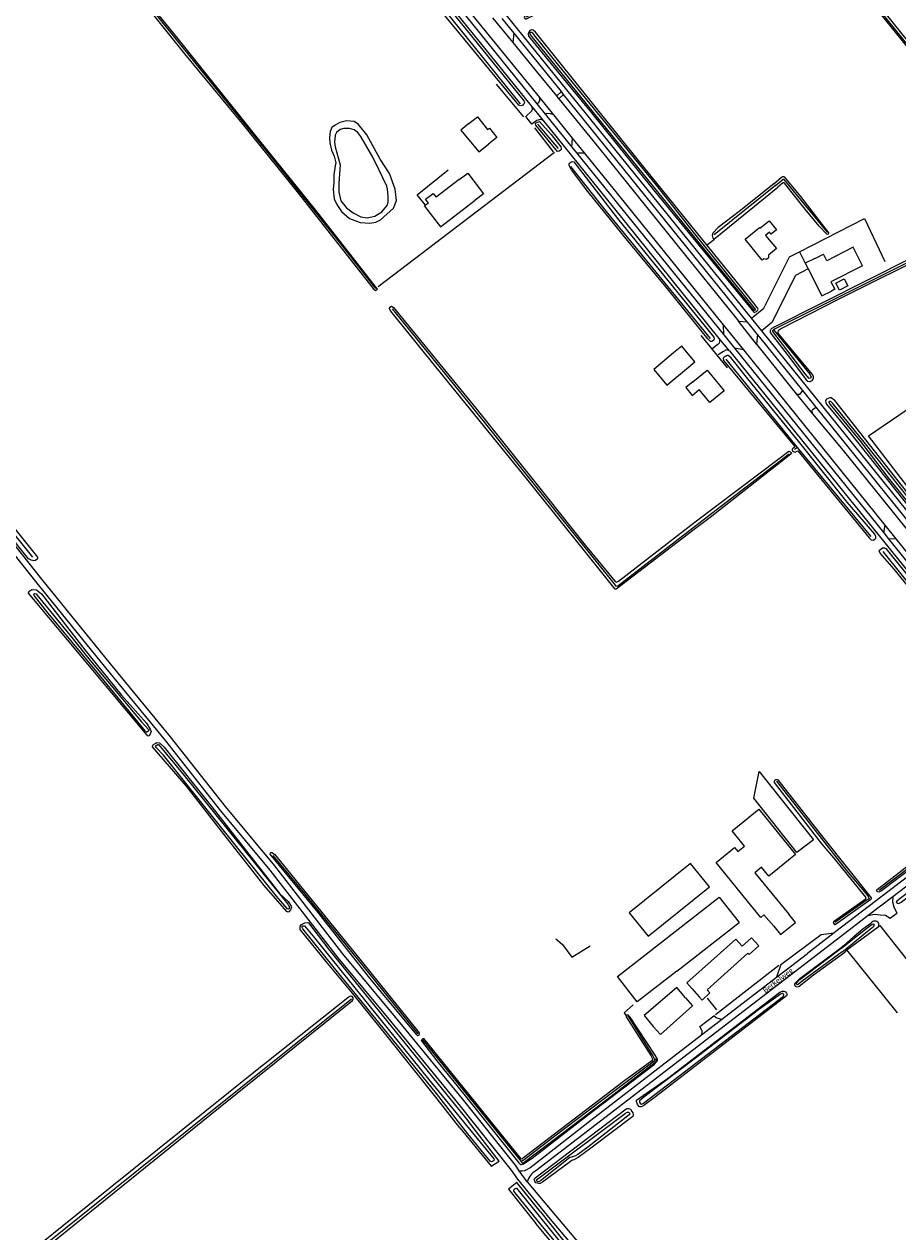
# Model space of a CAD drawing. Extents: x 177628 to 188968, y 384226 to 390673.
# Tile 299 of 393: x 181457 to 181862, y 388135 to 388695. Entities that reach past the tile are written whole.
import ezdxf

# ---------------------------------------------------------------- set-up
doc = ezdxf.new("R2010")
doc.units = 0
for name, color, linetype, lineweight in [('B01_T', 14, 'Continuous', 9), ('B02_F', 14, 'Continuous', 9), ('B02_T', 14, 'Continuous', 9), ('B03_F', 14, 'Continuous', 9), ('B11_F', 14, 'Continuous', 9), ('B14_F', 14, 'Continuous', 9), ('T02_F', 253, 'RASTER', 9), ('T03_F', 253, 'Continuous', 9), ('T04_F', 253, 'HAAG', 9), ('T07_F', 253, 'Continuous', 9), ('T09_F', 253, 'Continuous', 9), ('T09_T', 253, 'Continuous', 9), ('T22_F', 253, 'Continuous', 9), ('V00_F', 8, 'Continuous', 9), ('V00_T', 8, 'Continuous', 9), ('V06_F', 8, 'Continuous', 9), ('W01_F', 253, 'Continuous', 9), ('W06_F', 253, 'Continuous', 9), ('Z06', 7, 'Continuous', 9)]:
    doc.layers.add(name, color=color, linetype=linetype, lineweight=lineweight)
doc.styles.add('Legend', font='calibri.ttf')
doc.linetypes.add('HAAG', pattern='A,4,-1,[5,TOPOCAD.SHX,S=0.35,R=0,X=-0.35,Y=-0.35],-1', length=6)
doc.linetypes.add('RASTER', pattern='A,4,-1,[4,TOPOCAD.SHX,S=0.5,R=0,X=-0.5,Y=0],-1', length=6)

msp = doc.modelspace()

# ---------------------------------------------------------------- linework, layer by layer
at = {"layer": 'B01_T', "linetype": 'Continuous'}
for points in [[(181663.466, 388648.67), (181667.358, 388651.809), (181672.126, 388645.896), (181672.915, 388646.532), (181676.365, 388642.252), (181672.473, 388639.113)], [(181663.466, 388648.67), (181659.738, 388645.663), (181667.958, 388635.472), (181672.473, 388639.113)], [(181806.115, 388590.659), (181802.396, 388587.619), (181802.403, 388586.404), (181801.487, 388585.655), (181800.25, 388585.909), (181799.436, 388585.258), (181791.508, 388595.038), (181798.181, 388600.447), (181798.452, 388600.113), (181802.673, 388603.563), (181806.096, 388599.374), (181803.603, 388597.336), (181802.844, 388598.265), (181801.078, 388596.822), (181806.115, 388590.659)], [(181767.308, 388528.908), (181773.941, 388534.3)], [(181773.941, 388534.3), (181781.781, 388524.658), (181775.148, 388519.265)], [(181775.148, 388519.265), (181770.259, 388525.278)], [(181804.815, 388276.444), (181800.285, 388281.761), (181798.834, 388280.489), (181790.588, 388290.477), (181778.065, 388305.96), (181786.636, 388312.949), (181788.135, 388311.074), (181791.256, 388313.593), (181785.496, 388320.729), (181797.914, 388330.7), (181814.893, 388309.707), (181802.485, 388299.702), (181799.213, 388303.769), (181796.089, 388301.256), (181811.836, 388282.025)], [(181804.815, 388276.444), (181807.915, 388272.528), (181814.946, 388278.095), (181811.836, 388282.025)], [(181763.836, 388243.27), (181759.827, 388248.061), (181752.082, 388241.409)], [(181763.836, 388243.27), (181767.178, 388239.55), (181759.744, 388232.875)], [(181752.082, 388241.409), (181744.673, 388235.045), (181748.97, 388229.92)], [(181759.744, 388232.875), (181752.31, 388226.201), (181748.97, 388229.92)]]:
    msp.add_lwpolyline(points, dxfattribs=at)
at = {"layer": 'B02_F', "linetype": 'Continuous'}
for points in [[(181779.509, 388289.966), (181788.738, 388278.154)], [(181759.816, 388255.555), (181741.412, 388241.431), (181732.409, 388253.162)]]:
    msp.add_lwpolyline(points, dxfattribs=at)
at = {"layer": 'B02_T', "linetype": 'Continuous'}
for points in [[(181658.959, 388622.694), (181662.934, 388625.727), (181670.246, 388616.145), (181666.272, 388613.112)], [(181658.959, 388622.694), (181648.228, 388614.506)], [(181643.304, 388610.749), (181642.86, 388610.41), (181650.174, 388600.826), (181666.272, 388613.112)], [(181644.614, 388611.748), (181643.304, 388610.749)], [(181823.909, 388586.1), (181819.439, 388583.861)], [(181823.909, 388586.1), (181827.853, 388588.087)], [(181819.439, 388583.861), (181820.775, 388581.229)], [(181820.775, 388581.229), (181827.113, 388568.745), (181831.571, 388571.008)], [(181846.032, 388582.736), (181831.326, 388575.334)], [(181764.434, 388534.938), (181768.298, 388538.091), (181762.275, 388545.472), (181758.401, 388542.311)], [(181758.401, 388542.311), (181749.163, 388534.676), (181755.186, 388527.304), (181764.434, 388534.938)], [(181759.816, 388255.555), (181788.738, 388278.154)], [(181794.526, 388271.127), (181790.171, 388267.262), (181787.304, 388270.472), (181764.569, 388250.163), (181766.936, 388247.374)], [(181773.94, 388246.953), (181792.888, 388263.942), (181793.372, 388263.402), (181797.849, 388267.419), (181794.526, 388271.127)], [(181766.936, 388247.374), (181770.266, 388243.659)]]:
    msp.add_lwpolyline(points, dxfattribs=at)
at = {"layer": 'B03_F', "linetype": 'Continuous'}
msp.add_lwpolyline([(181795.562, 388335.801), (181798.14, 388348.176), (181823.323, 388316.508), (181815.615, 388310.621), (181795.562, 388335.801)], dxfattribs=at)
at = {"layer": 'B11_F', "linetype": 'Continuous'}
msp.add_lwpolyline([(181767.308, 388528.908), (181764.05, 388526.331), (181767.019, 388522.579), (181770.259, 388525.278)], dxfattribs=at)
at = {"layer": 'B14_F', "linetype": 'Continuous'}
for points in [[(181644.614, 388611.748), (181643.262, 388613.52), (181646.876, 388616.277), (181648.228, 388614.506)], [(181846.032, 388582.736), (181841.741, 388591.26), (181829.387, 388585.041), (181827.853, 388588.087)], [(181831.326, 388575.334), (181833.17, 388571.855), (181831.571, 388571.008)], [(181837.458, 388576.659), (181839.154, 388573.455), (181835.404, 388571.47), (181833.708, 388574.674), (181837.458, 388576.659)], [(181737.743, 388282.693), (181746.523, 388271.766), (181774.989, 388294.64), (181766.209, 388305.567), (181737.743, 388282.693)], [(181732.409, 388253.162), (181779.509, 388289.966)], [(181773.94, 388246.953), (181775.259, 388245.481), (181771.585, 388242.187), (181770.266, 388243.659)]]:
    msp.add_lwpolyline(points, dxfattribs=at)
at = {"layer": 'T02_F', "linetype": 'RASTER'}
for points in [[(181846.963, 388604.707), (181856.372, 388584.668)], [(181703.73, 388270.603), (181706.864, 388268), (181711.148, 388262.032), (181719.611, 388267.376)], [(181739.633, 388239.96), (181735.492, 388236.283), (181736.43, 388234.895)]]:
    msp.add_lwpolyline(points, dxfattribs=at)
at = {"layer": 'T03_F', "linetype": 'Continuous'}
for points in [[(181703.079, 388635.232), (181621.364, 388572.954)], [(181643.304, 388610.749), (181639.366, 388615.609), (181653.831, 388627.2)], [(181816.768, 388589.194), (181846.963, 388604.707)], [(181783.381, 388535.34), (181771.101, 388550.345)], [(181853.233, 388276.16), (181854.125, 388276.816)], [(181838.693, 388265.476), (181853.233, 388276.16)], [(181862.206, 388236.258), (181838.693, 388265.476)]]:
    msp.add_lwpolyline(points, dxfattribs=at)
at = {"layer": 'T04_F', "linetype": 'HAAG'}
for points in [[(181688.844, 388651.778), (181676.181, 388666.861)], [(181693.922, 388646.685), (181702.556, 388635.583)], [(181777.419, 388594.921), (181774.175, 388592.422)], [(181868.678, 388477.81), (181848.866, 388503.852), (181866.258, 388515.779)], [(181854.125, 388276.816), (181873.277, 388252.58)], [(181777.841, 388235.574), (181807.21, 388258.308)], [(181778.395, 388237.688), (181774.051, 388243.036)]]:
    msp.add_lwpolyline(points, dxfattribs=at)
at = {"layer": 'T07_F', "linetype": 'Continuous'}
for points in [[(181924.803, 388613.165), (181905.368, 388637.853), (181876.509, 388673.347), (181845.828, 388711.491), (181818.847, 388745.142), (181809.504, 388756.094), (181808.733, 388756.789), (181808.176, 388756.66), (181738.048, 388721.918), (181690.043, 388698.028)], [(181606.464, 388748.785), (181523.732, 388726.168), (181503.377, 388720.798), (181502.632, 388720.394), (181501.92, 388719.706), (181502.547, 388718.66), (181571.628, 388633.274), (181602.896, 388594.171), (181620.083, 388572.146)], [(181687.364, 388657.86), (181648.547, 388705.924), (181645.709, 388709.385)], [(181705.059, 388637.049), (181695.459, 388648.42)], [(181775.437, 388549.051), (181727.914, 388607.127), (181710.765, 388628.751)], [(181805.616, 388619.975), (181777.223, 388597.004)], [(181805.616, 388619.975), (181809.181, 388622.896), (181809.384, 388622.896), (181809.571, 388622.778), (181829.556, 388598.236)], [(181924.803, 388613.165), (181858.396, 388579.837), (181805.228, 388553.334), (181804.771, 388552.95)], [(181627.887, 388562.755), (181662.917, 388519.604), (181697.372, 388476.624), (181728.823, 388437.74), (181731.229, 388434.525), (181731.55, 388434.156), (181732.54, 388434.331), (181774.106, 388466.392), (181811.931, 388495.46)], [(181461.198, 388447.575), (181373.897, 388556.114)], [(181815.929, 388498.494), (181782.8, 388539.361)], [(181815.929, 388498.494), (181814.447, 388497.449)], [(181849.974, 388457.16), (181815.929, 388498.494)], [(181853.691, 388293.114), (181894.84, 388324.166), (181931.411, 388352.433), (181932.517, 388353.395), (181932.396, 388354.173), (181931.268, 388356.033), (181855.518, 388450.16)], [(181806.113, 388343.679), (181838.519, 388302.308), (181847.749, 388291.4), (181848.689, 388290.222), (181849.08, 388289.168), (181848.241, 388288.713), (181833.202, 388278.208)], [(181639.842, 388226.54), (181587.539, 388291.309), (181572.576, 388309.235)], [(181442.601, 388109.481), (181510.186, 388163.685), (181608.964, 388242.749)], [(181737.19, 388234.819), (181748.783, 388216.389), (181749.565, 388214.731)], [(181687.873, 388167.294), (181642.211, 388223.607), (181642.095, 388223.751)]]:
    msp.add_lwpolyline(points, dxfattribs=at)
at = {"layer": 'T09_F', "linetype": 'Continuous'}
for points in [[(182197.158, 388749.694), (182194.946, 388748.714), (182086.46, 388694.708), (182005.531, 388654.702), (181926.818, 388615.178), (181926.14, 388614.931), (181925.48, 388614.945), (181920.422, 388621), (181860.941, 388694.425), (181809.995, 388757.948), (181809.332, 388758.262), (181808.415, 388757.893), (181690.231, 388699.076), (181689.238, 388698.266), (181689.083, 388697.784), (181689.528, 388697.208), (181690.108, 388697.254), (181721.49, 388713.011), (181761.835, 388732.952), (181805.822, 388754.908)], [(181805.822, 388754.908), (181807.754, 388755.846), (181808.755, 388755.756), (181809.44, 388755.302), (181817.879, 388744.898), (181852.692, 388701.611), (181885.257, 388661.243), (181922.702, 388614.579), (181923.01, 388613.782), (181922.774, 388613.36), (181889.517, 388596.945), (181867.599, 388585.811)], [(181500.678, 388719.532), (181531.526, 388680.919), (181558.098, 388648.899), (181583.741, 388616.971), (181619.069, 388572.146), (181620.134, 388571.244), (181620.78, 388571.514), (181620.969, 388571.852), (181592.273, 388608.722), (181565.849, 388641.389), (181528.54, 388688.022), (181505.59, 388716.376)], [(181686.549, 388657.209), (181655.757, 388694.437), (181644.373, 388708.476)], [(181647.479, 388710.589), (181689.113, 388659.03)], [(181748.294, 388618.895), (181771.465, 388590.503), (181795.524, 388561.26), (181795.705, 388561.101), (181796.125, 388561.165), (181796.882, 388561.552), (181797.258, 388561.896), (181797.593, 388562.519), (181797.367, 388563.157), (181792.71, 388569.116), (181742.742, 388630.727), (181694.326, 388691.072), (181693.198, 388691.902), (181692.376, 388692.134), (181691.619, 388691.747), (181691.343, 388691.304), (181690.993, 388690.221), (181691.142, 388689.242), (181691.771, 388688.307), (181704.417, 388673.021), (181720.282, 388653.704), (181748.294, 388618.895)], [(181601.644, 388630.427), (181601.329, 388629.03), (181600.821, 388624.924), (181600.799, 388621.342), (181600.392, 388618.112), (181600.925, 388613.715), (181602.152, 388611.184), (181604.397, 388607.87), (181608.008, 388604.704), (181612.975, 388602.782), (181617.407, 388602.441), (181620.218, 388602.986), (181622.397, 388603.964), (181628.47, 388609.406), (181629.804, 388612.973), (181629.29, 388618.272), (181626.515, 388625.574), (181622.188, 388632.15), (181616.014, 388643.412), (181612.278, 388648.161), (181610.132, 388649.672), (181606.603, 388649.858), (181603.574, 388649.201), (181601.318, 388647.84), (181599.797, 388646.787), (181599.13, 388645.004), (181598.692, 388642.102), (181598.878, 388639.725), (181599.648, 388636.342), (181600.959, 388633.511), (181601.644, 388630.427)], [(181694.453, 388647.97), (181694.247, 388648.461), (181694.329, 388648.867), (181695.214, 388649.347), (181696.2, 388649.64), (181701.572, 388643.512), (181706.05, 388637.923), (181706.263, 388637.195), (181706.194, 388636.434), (181705.22, 388635.785), (181704.56, 388635.668), (181694.453, 388647.97)], [(181718.544, 388617.212), (181711.004, 388627.228), (181710.297, 388628.532), (181709.935, 388629.421), (181709.912, 388630.132), (181710.649, 388630.773), (181711.255, 388631.101), (181712.138, 388630.917), (181732.38, 388604.702), (181776.984, 388549.563), (181777.126, 388548.857), (181776.819, 388548.088), (181776.053, 388547.612), (181775.482, 388547.664), (181774.233, 388548.856), (181754.92, 388572.802), (181737.01, 388594.494), (181718.544, 388617.212)], [(181804.913, 388620.684), (181808.475, 388623.824)], [(181809.745, 388623.917), (181817.198, 388614.824), (181830.22, 388598.017)], [(181788.789, 388607.81), (181778.995, 388600.436), (181776.579, 388597.793), (181776.229, 388596.71), (181776.6, 388595.493), (181777.163, 388595.278), (181777.74, 388595.523), (181806.729, 388619.1)], [(181804.913, 388620.684), (181788.789, 388607.81)], [(181808.904, 388621.014), (181806.729, 388619.1)], [(181829.493, 388597.306), (181825.86, 388601.096), (181819.46, 388608.938), (181809.857, 388620.974)], [(181867.599, 388585.811), (181848.958, 388576.342), (181804.734, 388554.063), (181803.6, 388553.432), (181803.167, 388552.608), (181803.176, 388551.708), (181812.592, 388539.492), (181819.844, 388529.837), (181820.71, 388529.225), (181821.432, 388528.992), (181821.772, 388529.015), (181822.33, 388529.3), (181822.708, 388529.544), (181823.239, 388530.469), (181823.352, 388531.231), (181823.024, 388532.068), (181807.325, 388550.866), (181806.957, 388551.683), (181807.047, 388552.784), (181807.961, 388553.453), (181834.88, 388567.228), (181925.803, 388612.448)], [(181693.903, 388482.61), (181717.334, 388453.181), (181731.314, 388436.29), (181731.893, 388436.001), (181732.778, 388436.481), (181768.357, 388463.909), (181807.426, 388493.35), (181811.773, 388496.672), (181812.492, 388496.459), (181812.837, 388496.043), (181813.09, 388495.578), (181812.814, 388495.308), (181775.4, 388466.04), (181767.926, 388460.481), (181731.767, 388432.677), (181731.221, 388432.683), (181690.97, 388483.129), (181645.416, 388539.019), (181627.145, 388561.601), (181626.564, 388562.672), (181626.701, 388563.53), (181627.446, 388563.934), (181627.806, 388563.828), (181628.388, 388563.42), (181666.644, 388516.654), (181693.903, 388482.61)], [(181405.067, 388519.871), (181432.015, 388486.623), (181453.432, 388460.021), (181463.376, 388447.571), (181463.282, 388446.857), (181462.43, 388446.093), (181461.68, 388445.808), (181460.413, 388446.145), (181459.183, 388446.744), (181414.484, 388502.615), (181384.17, 388540.848), (181372.108, 388555.646), (181372.131, 388556.382), (181372.653, 388557.087), (181373.025, 388557.289), (181373.778, 388557.456), (181374.705, 388557.416), (181375.528, 388556.898), (181377.122, 388555.291), (181405.067, 388519.871)], [(181792.182, 388530.981), (181784.978, 388540.155), (181783.716, 388541.038), (181783.217, 388541.069), (181782.632, 388540.812), (181781.794, 388540.358), (181781.408, 388539.847), (181781.54, 388538.713), (181814.414, 388499.095), (181814.616, 388498.722), (181814.294, 388498.427), (181813.853, 388498.128), (181813.417, 388497.71), (181813.361, 388497.258), (181813.537, 388496.932), (181813.976, 388496.567), (181814.699, 388496.235), (181815.652, 388496.812), (181816.007, 388496.824), (181849.137, 388456.621), (181850.069, 388455.68), (181850.906, 388455.47), (181851.745, 388455.925), (181852.249, 388456.44), (181852.251, 388457.104), (181851.788, 388458.179), (181838.919, 388473.021), (181816.925, 388500.577), (181792.182, 388530.981)], [(181898.489, 388432.904), (181917.349, 388409.893), (181918.115, 388409.28), (181918.496, 388409.124), (181918.796, 388409.127), (181919.096, 388409.229), (181919.633, 388409.555), (181920.01, 388409.898), (181920.205, 388410.4), (181920.161, 388410.88), (181898.183, 388437.822), (181833.138, 388520.159), (181831.405, 388521.483), (181830.925, 388521.538), (181830.008, 388521.17), (181829.331, 388520.823), (181828.876, 388520.239), (181828.965, 388519.279), (181829.333, 388518.463), (181839.531, 388506.094), (181870.035, 388467.888), (181898.489, 388432.904)], [(181860.649, 388441.947), (181854.261, 388449.393), (181853.748, 388450.562), (181853.859, 388450.802), (181854.668, 388451.422), (181855.342, 388451.847), (181856.238, 388451.972), (181856.842, 388451.636), (181933.887, 388356.343)], [(181883.066, 388414.5), (181860.649, 388441.947)], [(181485.194, 388404.578), (181502.338, 388383.533), (181513.904, 388370.568), (181515.634, 388367.857), (181516.063, 388366.682), (181515.695, 388366.014), (181515.221, 388364.87), (181514.657, 388364.564), (181514.149, 388365.019), (181459.079, 388430.819), (181459.437, 388431.795), (181459.719, 388431.948), (181460.602, 388432.531), (181460.825, 388432.6), (181462.862, 388432.401), (181465.136, 388430.61), (181485.194, 388404.578)], [(181532.385, 388341.387), (181516.686, 388359.67), (181516.848, 388360.331), (181517.142, 388360.751), (181518.127, 388361.338), (181518.713, 388361.603), (181519.846, 388361.436), (181522.105, 388359.481), (181544.186, 388331.833), (181575.795, 388291.42), (181579.564, 388287.833), (181580.904, 388285.745), (181581.101, 388285.383), (181581.001, 388284.703), (181580.695, 388284.016), (181579.844, 388283.085), (181579.522, 388282.91), (181578.897, 388283.197), (181568.424, 388295.399), (181549.732, 388319.201), (181532.385, 388341.387)], [(181806.755, 388344.343), (181828.069, 388317.051), (181850.105, 388289.639), (181849.917, 388288.874), (181833.403, 388277.087), (181832.716, 388277.799), (181832.599, 388278.459), (181832.985, 388278.97), (181847.236, 388288.927), (181847.626, 388289.319), (181847.636, 388289.746), (181846.793, 388290.857), (181833.639, 388307.112)], [(181833.639, 388307.112), (181827.348, 388314.49), (181805.196, 388343.06)], [(181900.935, 388327.627), (181854.787, 388292.9), (181854.207, 388292.525), (181853.576, 388292.243), (181853.073, 388292.393), (181852.782, 388292.596), (181852.583, 388292.851), (181852.453, 388293.202), (181852.775, 388293.497), (181871.27, 388307.745)], [(181863.418, 388289.274), (181861.695, 388287.813), (181862.052, 388287.129), (181862.894, 388286.947), (181863.966, 388287.633), (181907.188, 388321.063), (181907.258, 388321.286), (181907.079, 388321.628), (181906.391, 388321.516), (181905.414, 388321.006), (181863.418, 388289.274)], [(181639.227, 388226.072), (181617.502, 388252.363), (181592.874, 388283.553), (181571.229, 388309.912), (181571.4, 388310.486), (181571.539, 388310.562), (181571.988, 388310.624), (181573.318, 388309.839), (181612.825, 388261.099), (181640.37, 388227.031)], [(181659.153, 388182.871), (181648.691, 388196.396), (181625.499, 388225.421), (181609.415, 388245.372), (181597.109, 388260.282), (181585.076, 388274.968), (181585.112, 388276.343), (181585.74, 388277.205), (181587.292, 388277.994), (181588.642, 388278.101), (181589.037, 388277.95), (181598.486, 388265.714), (181663.272, 388185.841)], [(181835.962, 388266.439), (181838.459, 388268.489), (181842.041, 388271.64), (181846.222, 388275.154), (181849.819, 388277.925), (181850.784, 388278.756), (181851.266, 388278.887), (181852.142, 388278.886), (181852.697, 388278.725), (181853.062, 388278.447), (181853.426, 388277.774), (181853.498, 388277.117), (181853.483, 388276.62), (181853.233, 388276.16)], [(181837.752, 388264.289), (181823.264, 388253.806), (181816.692, 388248.553), (181815.714, 388248.223), (181814.991, 388248.45), (181814.543, 388249.305), (181814.652, 388249.907), (181816.913, 388252.179), (181835.962, 388266.439)], [(181837.752, 388264.289), (181838.693, 388265.476)], [(181445.24, 388109.908), (181476.306, 388134.708), (181547.209, 388192.077), (181609.472, 388241.965), (181609.786, 388242.708), (181609.712, 388243.242), (181609.241, 388243.846), (181608.728, 388243.998), (181608.114, 388243.809), (181607.203, 388243.243), (181562.92, 388208.05)], [(181749.913, 388197.345), (181744.615, 388193.242), (181743.402, 388192.669), (181742.513, 388192.748), (181741.656, 388193.692), (181741.126, 388195.17), (181741.21, 388195.819), (181755.539, 388205.795), (181807.723, 388245.799), (181808.841, 388246.323), (181809.585, 388246.288), (181810.261, 388246.037), (181810.801, 388245.351), (181811.005, 388244.731), (181810.823, 388244.152), (181749.913, 388197.345)], [(181736.411, 388234.372), (181747.773, 388216.429), (181748.602, 388215.01), (181748.668, 388214.443), (181748.304, 388214.004), (181735.204, 388204.37), (181688.791, 388169.018), (181688.304, 388168.693), (181687.932, 388168.491), (181687.691, 388168.602), (181669.916, 388190.489), (181642.569, 388224.311)], [(181736.43, 388234.895), (181736.405, 388234.611), (181736.411, 388234.372)], [(181737.948, 388234.549), (181737.453, 388235.178), (181737.12, 388235.243), (181736.658, 388235.171), (181736.43, 388234.895)], [(181738.196, 388234.201), (181737.948, 388234.549)], [(181749.403, 388212.31), (181750.612, 388213.749), (181750.952, 388214.234), (181750.839, 388214.776), (181749.757, 388216.66), (181738.196, 388234.201)], [(181641.469, 388223.334), (181648.624, 388214.085), (181663.687, 388195.308), (181686.569, 388166.668), (181687.422, 388165.985), (181687.781, 388165.878), (181688.695, 388166.193), (181692.754, 388168.936), (181718.922, 388189.152), (181749.403, 388212.31)], [(181562.92, 388208.05), (181496.952, 388155.079), (181443.567, 388112.084)], [(181719.967, 388173.454), (181714.181, 388169.142), (181712.06, 388168.09), (181711.204, 388167.773), (181710.486, 388167.383), (181697.6, 388157.754), (181696.503, 388157.159), (181695.717, 388157.075), (181694.492, 388157.439), (181694.003, 388158.251), (181693.751, 388158.897), (181693.938, 388159.634), (181736.356, 388191.785), (181736.775, 388191.914), (181737.661, 388191.905), (181738.384, 388191.563), (181739.014, 388190.583), (181739.403, 388189.865), (181739.624, 388189.006), (181739.437, 388188.268), (181719.967, 388173.454)], [(181696.682, 388144.061), (181726.701, 388106.279), (181731.263, 388100.222), (181731.766, 388099.025), (181731.061, 388098.215), (181730.352, 388097.852), (181729.238, 388097.84), (181727.893, 388098.717), (181694.531, 388138.561)]]:
    msp.add_lwpolyline(points, dxfattribs=at)
at = {"layer": 'T09_F', "linetype": 'Continuous', "extrusion": (0, 0, -1)}
for centre, radius, start, end in [((-181687.477, 388658.618), 1.687, 165.87037, 303.36349), ((-181809.178, 388622.948), 1.123, 51.27532, 120.34828), ((-181829.748, 388597.773), 0.532, 152.64354, 298.63142), ((-181806.201, 388343.427), 1.07, 339.91918, 121.17456), ((-181642.374, 388223.423), 0.909, 354.37719, 102.40101)]:
    msp.add_arc(centre, radius, start, end, dxfattribs=at)
at = {"layer": 'T09_F', "linetype": 'Continuous'}
for centre, radius, start, end in [((181809.363, 388620.585), 0.628, 38.21826, 136.97484), ((181639.797, 388226.553), 0.746, 220.16459, 39.83006)]:
    msp.add_arc(centre, radius, start, end, dxfattribs=at)
at = {"layer": 'T09_T', "linetype": 'Continuous'}
for points in [[(181659.153, 388182.871), (181673.723, 388165.161), (181677.412, 388167.531), (181663.272, 388185.841)], [(181696.682, 388144.061), (181685.584, 388157.621), (181681.733, 388154.561), (181694.531, 388138.561)]]:
    msp.add_lwpolyline(points, dxfattribs=at)
at = {"layer": 'T22_F', "linetype": 'Continuous'}
for points in [[(181692.604, 388648.38), (181689.846, 388651.927)], [(181858.77, 388280.23), (181861.956, 388282.57)], [(181808.063, 388258.753), (181826.788, 388272.596)], [(181770.49, 388229.884), (181776.974, 388234.903)]]:
    msp.add_lwpolyline(points, dxfattribs=at)
at = {"layer": 'V00_F', "linetype": 'Continuous'}
for points in [[(181683.886, 388686.279), (181674.536, 388697.713)], [(181704.147, 388661.462), (181694.83, 388672.957), (181683.882, 388686.248), (181683.886, 388686.279)], [(181683.886, 388686.279), (181684.406, 388690.592)], [(181706.303, 388663.49), (181704.147, 388661.462)], [(181695, 388657.813), (181695.84, 388658.606), (181696.31, 388659.21), (181696.306, 388660.674)], [(181705.185, 388660.182), (181704.147, 388661.462)], [(181707.344, 388662.202), (181705.185, 388660.182)], [(181705.185, 388660.182), (181722.951, 388638.265), (181760.054, 388592.268), (181786.736, 388559.119), (181788.443, 388556.976)], [(181692.51, 388656.889), (181692.766, 388655.852), (181692.772, 388655.169), (181692.506, 388654.346), (181689.846, 388651.927)], [(181698.838, 388653.064), (181699.744, 388653.424), (181701.316, 388653.397), (181702.763, 388652.715)], [(181698.021, 388650.072), (181696.814, 388650.553), (181696.049, 388650.436), (181694.959, 388650.016), (181692.604, 388648.38)], [(181711.241, 388637.714), (181711.555, 388641.877)], [(181713.31, 388635.154), (181717.089, 388635.055)], [(181816.768, 388589.194), (181819.439, 388583.861)], [(181788.443, 388556.976), (181792.555, 388556.738)], [(181796.879, 388546.384), (181788.443, 388556.976)], [(181779.52, 388549.05), (181779.75, 388547.794), (181779.486, 388546.835), (181778.918, 388546.201), (181776.284, 388544.235)], [(181797.339, 388550.817), (181796.879, 388546.384)], [(181796.879, 388546.384), (181815.192, 388523.391)], [(181784.237, 388543.195), (181783.221, 388543.705), (181782.675, 388543.563), (181781.478, 388542.951), (181779.086, 388541.452)], [(181815.192, 388523.391), (181815.821, 388523.233), (181816.917, 388523.119), (181817.061, 388523.245), (181818.347, 388524.819)], [(181815.192, 388523.391), (181822.803, 388514.108)], [(181822.803, 388514.108), (181822.721, 388515.413), (181822.84, 388515.993), (181824.523, 388517.175)], [(181822.803, 388514.108), (181837.086, 388497.068), (181873.217, 388452.17), (181908.007, 388409.212), (181909.576, 388407.289)], [(181855.867, 388458.798), (181856.539, 388462.412)], [(181857.909, 388456.274), (181861.631, 388456.106)], [(181860.085, 388290.116), (181859.997, 388287.764), (181860.529, 388285.488), (181861.956, 388282.57)], [(181848.691, 388281.431), (181851.619, 388281.974), (181854.267, 388281.794), (181856.721, 388281.512), (181858.77, 388280.23)], [(181826.788, 388272.596), (181832.838, 388273.307)], [(181808.063, 388258.753), (181806.078, 388252.743)], [(181780.576, 388233.147), (181778.18, 388233.949), (181776.974, 388234.903)], [(181771.367, 388226.071), (181771.669, 388226.935), (181771.583, 388227.869), (181770.49, 388229.884)]]:
    msp.add_lwpolyline(points, dxfattribs=at)
at = {"layer": 'V00_T', "linetype": 'Continuous'}
for points in [[(181692.51, 388656.889), (181603.914, 388766.47), (181554.773, 388827.13), (181526.734, 388820.03), (181446.272, 388797.501), (181441.705, 388796.185)], [(181794.477, 388558.429), (181680.164, 388699.871), (181601.954, 388796.491)], [(181648.843, 388714.936), (181695, 388657.813)], [(181696.306, 388660.674), (181652.45, 388714.734)], [(181684.406, 388690.592), (181678.925, 388697.375)], [(181706.303, 388663.49), (181684.406, 388690.592)], [(181707.344, 388662.202), (181706.303, 388663.49)], [(181695, 388657.813), (181698.838, 388653.064)], [(181702.763, 388652.715), (181696.306, 388660.674)], [(181792.555, 388556.738), (181707.344, 388662.202)], [(181698.021, 388650.072), (181692.51, 388656.889)], [(181698.838, 388653.064), (181711.241, 388637.714)], [(181711.555, 388641.877), (181702.763, 388652.715)], [(181779.52, 388549.05), (181730.523, 388609.872), (181698.021, 388650.072)], [(181717.089, 388635.055), (181711.555, 388641.877)], [(181711.241, 388637.714), (181713.31, 388635.154)], [(181713.31, 388635.154), (181781.623, 388550.612)], [(181781.514, 388555.347), (181732.952, 388615.501), (181717.089, 388635.055)], [(181794.477, 388558.429), (181800.288, 388563.079), (181812.171, 388586.845), (181816.768, 388589.194)], [(181820.775, 388581.229), (181814.886, 388578.131), (181803.927, 388556.334), (181799.284, 388552.482)], [(181793.544, 388555.514), (181792.555, 388556.738)], [(181799.284, 388552.482), (181794.477, 388558.429)], [(181790.896, 388543.725), (181781.514, 388555.347)], [(181781.623, 388550.612), (181781.514, 388555.347)], [(181797.339, 388550.817), (181793.544, 388555.514)], [(181916.322, 388407.573), (181799.284, 388552.482)], [(181784.237, 388543.195), (181779.52, 388549.05)], [(181781.623, 388550.612), (181786.619, 388544.429)], [(181798.317, 388549.606), (181797.339, 388550.817)], [(181818.347, 388524.819), (181798.317, 388549.606)], [(181784.237, 388543.195), (181937.483, 388353.84), (181927.552, 388345.631), (181833.662, 388273.94), (181832.838, 388273.307)], [(181786.619, 388544.429), (181855.867, 388458.798)], [(181790.896, 388543.725), (181786.619, 388544.429)], [(181856.539, 388462.412), (181790.896, 388543.725)], [(181824.523, 388517.175), (181818.347, 388524.819)], [(181913.191, 388407.455), (181824.523, 388517.175)], [(181861.63, 388456.106), (181856.539, 388462.412)], [(181855.867, 388458.798), (181857.909, 388456.274)], [(181857.909, 388456.274), (181908.143, 388394.156)], [(181910.312, 388395.804), (181861.63, 388456.106)], [(181902.477, 388322.429), (181860.085, 388290.116)], [(181860.085, 388290.116), (181848.691, 388281.431)], [(181848.691, 388281.431), (181835.781, 388271.59), (181694.402, 388163.001)], [(181832.838, 388273.307), (181820.538, 388263.855)], [(181810.536, 388256.169), (181820.538, 388263.855)], [(181806.078, 388252.743), (181810.536, 388256.169)], [(181780.576, 388233.147), (181806.078, 388252.743)], [(181771.367, 388226.071), (181780.576, 388233.147)], [(181691.69, 388164.441), (181719.912, 388186.531), (181771.367, 388226.071)], [(181690.422, 388157.912), (181686.773, 388162.971)]]:
    msp.add_lwpolyline(points, dxfattribs=at)
for centre, radius, start, end in [((181687.392, 388169.858), 6.915, 264.86303, 308.42639), ((181699.177, 388155.166), 9.176, 121.35899, 162.58458)]:
    msp.add_arc(centre, radius, start, end, dxfattribs=at)
at = {"layer": 'V06_F', "linetype": 'Continuous'}
for points in [[(181686.773, 388162.971), (181684.966, 388165.683), (181660.399, 388196.384), (181629.41, 388234.343), (181604.97, 388263.592), (181573.46, 388304.382), (181550.451, 388331.912), (181524.948, 388364.234), (181497.156, 388398.163), (181465.308, 388437.344), (181435.124, 388475.318), (181400.798, 388517.518), (181364.637, 388561.286), (181325.614, 388609.483), (181296.337, 388646.4), (181259.91, 388691.045), (181241.276, 388714.265), (181226.058, 388734.783), (181237.764, 388738.183), (181310.184, 388758.356), (181398.761, 388783.679)], [(181432.786, 388473.438), (181462.97, 388435.464), (181494.832, 388396.267), (181522.61, 388362.354), (181548.123, 388330.02), (181571.122, 388302.502), (181602.632, 388261.712), (181627.096, 388232.433), (181658.065, 388194.498), (181682.988, 388163.353), (181685.927, 388159.15), (181701.153, 388140.535), (181719.864, 388118.521), (181743.434, 388087.707), (181766.493, 388057.856), (181789.076, 388030.603), (181818.034, 387992.905), (181850.623, 387953.168), (181881.903, 387915.383), (181905.975, 387884.891), (181942.485, 387840.968), (181961.96, 387814.985), (181982.583, 387788.69)], [(181690.422, 388157.912), (181703.535, 388142.363), (181722.2, 388120.405), (181745.812, 388089.535), (181768.835, 388059.73), (181791.422, 388032.475), (181820.384, 387994.771), (181852.939, 387955.076), (181884.237, 387917.269), (181908.307, 387886.779), (181944.841, 387842.828), (181964.34, 387816.811), (181984.793, 387790.66)]]:
    msp.add_lwpolyline(points, dxfattribs=at)
at = {"layer": 'W01_F', "linetype": 'Continuous'}
for points in [[(181767.568, 388598.294), (181750.421, 388620.02), (181727.249, 388648.512), (181705.171, 388675.554), (181694.221, 388689.195), (181693.028, 388690.544), (181692.685, 388690.821), (181691.965, 388690.855), (181691.686, 388690.712), (181691.752, 388690.092), (181692.017, 388689.575), (181779.405, 388581.84), (181795.35, 388562.463), (181795.854, 388562.068), (181796.033, 388562.109), (181796.312, 388562.252), (181796.43, 388562.413), (181796.329, 388562.612), (181767.568, 388598.294)], [(181804.771, 388552.95), (181805.843, 388551.739), (181810.559, 388545.862), (181817.379, 388537.543), (181821.626, 388532.482), (181822.219, 388531.127), (181822.103, 388530.765), (181821.664, 388530.541), (181821.245, 388530.477), (181819.384, 388532.641), (181804.357, 388552.286), (181804.352, 388552.786), (181804.491, 388552.907), (181804.771, 388552.95)], [(181845.045, 388501.151), (181857.884, 388484.406), (181885.957, 388449.578), (181917.67, 388410.483), (181918.094, 388410.047), (181918.554, 388410.031), (181919.032, 388410.275), (181919.251, 388410.438), (181919.105, 388411.016), (181895.834, 388439.407), (181873.891, 388466.97), (181846.848, 388500.867), (181832.316, 388518.857), (181831.387, 388519.788), (181830.727, 388519.802), (181830.369, 388519.619), (181830.37, 388519.519), (181831.08, 388518.425), (181845.045, 388501.151)], [(181479.857, 388409.533), (181487.043, 388400.486), (181511.475, 388371.198), (181514.735, 388367.606), (181514.93, 388367.141), (181514.472, 388366.722), (181514.056, 388366.439), (181513.944, 388366.436), (181513.437, 388366.845), (181490.764, 388394.464), (181468.31, 388421.575), (181461.714, 388429.744), (181461.611, 388430.144), (181461.732, 388430.552), (181462.084, 388430.743), (181462.74, 388430.585), (181463.071, 388430.081), (181479.857, 388409.533)], [(181521.678, 388355.748), (181518.351, 388359.36), (181518.088, 388359.845), (181518.365, 388360.28), (181519.158, 388360.71), (181519.426, 388360.742), (181531.363, 388346.403), (181555.558, 388316.187), (181579.462, 388286.613), (181579.939, 388285.732), (181580.134, 388285.267), (181580.189, 388284.955), (181579.888, 388284.564), (181579.648, 388284.376), (181579.312, 388284.365), (181579.08, 388284.582), (181574.179, 388290.363), (181555.562, 388313.339), (181537.047, 388336.655), (181521.678, 388355.748)], [(181601.145, 388257.032), (181586.434, 388275.227), (181585.932, 388276.152), (181586.105, 388276.36), (181586.453, 388276.663), (181587.193, 388276.665), (181591.796, 388271.121), (181644.616, 388205.567), (181675.022, 388168.628), (181675.089, 388167.98), (181674.764, 388167.632), (181674.215, 388167.278), (181673.815, 388167.175), (181673.335, 388167.428), (181662.93, 388180.203), (181648.452, 388198.809), (181623.662, 388229.386), (181601.145, 388257.032)], [(181836.523, 388264.499), (181841.234, 388268.325), (181846.672, 388272.817), (181851.307, 388276.506), (181851.409, 388276.93), (181851.395, 388277.222), (181851.235, 388277.324), (181850.548, 388277.237), (181847.347, 388274.992), (181836.236, 388266.112), (181835.137, 388265.467)], [(181836.523, 388264.499), (181818.06, 388250.968), (181816.146, 388249.422), (181815.765, 388249.223), (181815.377, 388249.504), (181815.298, 388249.886), (181816.968, 388251.667), (181834.829, 388265.306), (181835.137, 388265.467)], [(181744.541, 388197.142), (181742.628, 388195.476), (181742.544, 388194.827), (181742.989, 388194.091), (181743.496, 388193.932), (181744.446, 388194.43), (181809.385, 388243.949), (181809.49, 388244.79), (181809.074, 388245.239), (181808.689, 388245.279), (181807.952, 388244.954), (181797.818, 388237.717), (181768.605, 388215.236), (181744.541, 388197.142)], [(181687.873, 388167.294), (181687.8, 388167.049), (181687.886, 388166.89), (181688.494, 388166.634), (181706.905, 388180.487), (181727.414, 388196.094), (181749.771, 388213.377), (181750.295, 388213.925), (181750.268, 388214.408), (181750.133, 388214.658), (181749.921, 388214.777), (181749.565, 388214.731)], [(181749.565, 388214.731), (181749.349, 388213.939), (181729.994, 388199.34), (181702.621, 388178.545), (181689, 388168.081), (181688.549, 388167.777), (181688.106, 388167.567), (181687.873, 388167.294)], [(181718.622, 388173.948), (181714.017, 388170.619), (181712.827, 388169.925), (181711.875, 388169.605), (181710.958, 388169.401), (181710.253, 388169.166), (181696.599, 388158.337), (181696.049, 388158.088), (181695.4, 388157.931), (181695.126, 388158.076), (181694.903, 388158.396), (181694.85, 388158.856), (181736.117, 388189.698), (181737.045, 388190.152), (181737.523, 388190.265), (181737.783, 388189.965), (181738.05, 388189.474), (181737.818, 388188.908), (181718.622, 388173.948)], [(181697.621, 388137.148), (181684.879, 388152.761), (181684.289, 388153.639), (181684.27, 388154.199), (181684.704, 388154.662), (181685.321, 388154.996), (181685.477, 388155.024), (181704.723, 388131.306), (181729.456, 388100.413), (181729.79, 388099.796), (181729.561, 388099.273), (181729.188, 388099.014), (181728.96, 388099.118), (181728.661, 388099.355), (181719.509, 388110.871), (181697.621, 388137.148)]]:
    msp.add_lwpolyline(points, dxfattribs=at)
at = {"layer": 'W06_F', "linetype": 'Continuous'}
msp.add_lwpolyline([(181625.599, 388618.238), (181625.313, 388619.602), (181621.714, 388627.306), (181618.927, 388633.022), (181613.232, 388642.675), (181611.875, 388644.521), (181610.223, 388645.736), (181608.112, 388646.373), (181605.406, 388646.293), (181603.659, 388645.948), (181602.06, 388644.512), (181601.388, 388643.275), (181601.008, 388639.991), (181601.383, 388637.916), (181603.676, 388629.544), (181603.099, 388621.008), (181603.139, 388616.771), (181604.05, 388612.842), (181606.678, 388609.586), (181609.735, 388607.236), (181613.279, 388605.41), (181616.263, 388604.945), (181619.783, 388605.716), (181623.044, 388607.797), (181625.534, 388610.582), (181625.928, 388612.226), (181625.904, 388614.823), (181625.599, 388618.238)], dxfattribs=at)

# ---------------------------------------------------------------- texts
at = {"layer": 'Z06', "linetype": 'Continuous', "style": 'Legend'}
msp.add_text('Berkelweg', height=2.5, rotation=37.36253, dxfattribs=at).set_placement((181800.972, 388245.297))

doc.saveas('drawing.dxf')
